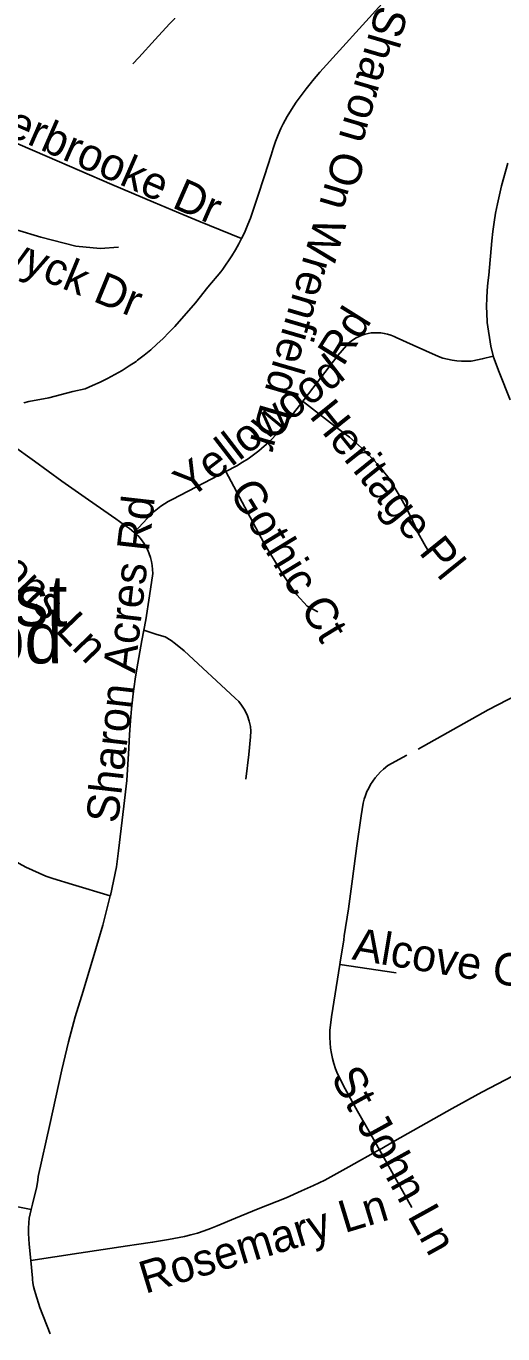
# Model space of a CAD drawing. Extents: x 1383679 to 1536984, y 460658 to 651027.
# Drawn here: x 1448217 to 1449622, y 503905 to 507756 of the extents above; entities that cross this region are included whole.
import ezdxf

# ---------------------------------------------------------------- set-up
doc = ezdxf.new("R2010")
doc.units = 0
for name, color, linetype in [('Exist Cultural Church Label', 7, 'Continuous'), ('Exist Hydrographic Misc Water Feature', 7, 'Continuous'), ('Exist Road Non-System Type 51', 7, 'Continuous'), ('Exist Road Non-System Type 51 Label', 7, 'Continuous')]:
    doc.layers.add(name, color=color, linetype=linetype)

msp = doc.modelspace()

# ---------------------------------------------------------------- linework, layer by layer
at = {"layer": 'Exist Hydrographic Misc Water Feature'}
msp.add_lwpolyline([(1448188.6, 507156.1), (1448260.3, 507134.7), (1448363.9, 507108.5), (1448435.7, 507101), (1448489.9, 507105.8)], dxfattribs=at)
at = {"layer": 'Exist Road Non-System Type 51'}
for p, q in [((1449307.8, 504968.8), (1449141.3, 504992.7)), ((1449353.4, 504277.6), (1449258.2, 504447.5))]:
    msp.add_line(p, q, dxfattribs=at)
for points in [[(1448852.2, 507130.7), (1448853.9, 507134), (1448862.8, 507152.7), (1448871, 507171.7), (1448878.5, 507191), (1448899.3, 507252.3), (1448919.8, 507315.7), (1448938.8, 507376.4), (1448944.9, 507396.3), (1448951.9, 507416.2), (1448959.6, 507435.8), (1448968.1, 507455.1), (1448974.4, 507468.2), (1448986.7, 507490), (1448999.6, 507511.2), (1449013.2, 507531.9), (1449027.4, 507552.2), (1449042.3, 507572), (1449057.7, 507591.3), (1449061.2, 507595.4), (1449082.6, 507620.7), (1449266.8, 507823.3), (1449291.6, 507858.3), (1449382.4, 507959)], [(1448669.2, 507793.1), (1448639.9, 507762.8), (1448597, 507716.5), (1448549.1, 507663.8), (1448531.2, 507644.9)], [(1448852.2, 507130.7), (1448726, 507181.9), (1448667.6, 507206.3), (1448592.4, 507238), (1448469.4, 507290.3), (1448279.6, 507371.9), (1448112.4, 507444.2), (1447916.9, 507529), (1447800.2, 507579), (1447732.6, 507608.8), (1447680.3, 507625.4), (1447637.6, 507635.7)], [(1449636.4, 507352.7), (1449618.3, 507286), (1449611.6, 507259.4), (1449605.7, 507232.6), (1449600.6, 507205.7), (1449596.2, 507178.6), (1449592.7, 507151.5), (1449589.8, 507124.1), (1449581, 507023.3), (1449578.1, 507000.3), (1449576, 506977.5), (1449574.7, 506954.8), (1449574.2, 506932), (1449574.4, 506909.2), (1449575.4, 506886.3), (1449575.6, 506883.4), (1449586.3, 506814.2), (1449594.1, 506781.5), (1449610.9, 506737.7), (1449643.4, 506655.5)], [(1448210.4, 506647.1), (1448225.4, 506650.5), (1448283.7, 506662), (1448355.2, 506680.5), (1448391, 506688.7), (1448413.2, 506697.9), (1448435.4, 506708), (1448457.4, 506718.9), (1448478.9, 506730.4), (1448500.1, 506742.6), (1448520.9, 506755.5), (1448541.2, 506769.1), (1448545.7, 506772.4), (1448565.2, 506787.5), (1448584.3, 506803.2), (1448602.8, 506819.5), (1448620.8, 506836.5), (1448638.2, 506853.9), (1448655.1, 506872), (1448716, 506941.3), (1448752.5, 506987.4), (1448790.6, 507032.3), (1448796.5, 507040.6), (1448823, 507080), (1448834, 507097.6), (1448844.3, 507115.6), (1448852.2, 507130.7)], [(1448805.6, 506445), (1448838.1, 506461.9), (1448854.9, 506471.8), (1448871.4, 506482.3), (1448887.3, 506493.5), (1448902.8, 506505.4), (1448910.9, 506512.2), (1448925.8, 506525.3), (1448940.1, 506539.1), (1448953.9, 506553.4), (1448967.1, 506568.3), (1448979.7, 506583.7), (1448991.4, 506599.3), (1449036.1, 506656.8), (1449136, 506786.3), (1449160.8, 506816.1), (1449167.4, 506822.5), (1449174.5, 506828.4), (1449182.2, 506833.8), (1449190.2, 506838.6), (1449198.5, 506842.7), (1449207.2, 506846.2), (1449216.1, 506849.1), (1449225.2, 506851.2), (1449234.4, 506852.7), (1449243.7, 506853.4), (1449253, 506853.4), (1449262.3, 506852.7), (1449272.4, 506851.2), (1449282.4, 506849), (1449292.2, 506846), (1449301.8, 506842.3), (1449307.5, 506839.8), (1449357.5, 506816.5), (1449431.9, 506783.2), (1449445.4, 506778.8), (1449459, 506775.3), (1449472.7, 506772.6), (1449486.5, 506770.7), (1449500.4, 506769.6), (1449514.4, 506769.4), (1449528.2, 506770), (1449533.1, 506770.4), (1449561.2, 506776.2), (1449593.2, 506784)], [(1449400.8, 506212.8), (1449389.6, 506232.2), (1449371.1, 506265.6), (1449368.1, 506272.7), (1449356.3, 506298.7), (1449343.7, 506324.6), (1449330.5, 506350.1), (1449316.5, 506375.2), (1449301.8, 506399.9), (1449286.3, 506424.5), (1449283.9, 506427.7), (1449269.4, 506446.1), (1449254.2, 506464.1), (1449238.5, 506481.5), (1449222.1, 506498.4), (1449205.2, 506514.7), (1449187.7, 506530.4), (1449169.7, 506545.5), (1449151.2, 506560), (1449131.4, 506574.6), (1449034.3, 506649.9)], [(1448535.7, 506265.4), (1448521.8, 506276.6), (1448507.4, 506287.2), (1448492.8, 506297.6), (1448481.3, 506305), (1448401, 506361.7), (1448322.9, 506416), (1448242, 506475.3), (1448176.2, 506522.1), (1448106.1, 506574), (1448097.4, 506584), (1448092.4, 506595.7), (1448084.1, 506619.3)], [(1448805.6, 506445), (1448741.4, 506411.6), (1448647.3, 506362.3), (1448635.7, 506356.3), (1448624.8, 506350), (1448614.4, 506343), (1448604.4, 506335.3), (1448595, 506327.2), (1448575.3, 506307.3), (1448535.7, 506265.4)], [(1448805.6, 506445), (1448917.5, 506235.1), (1448970.2, 506148.8), (1449001.3, 506100), (1449015.1, 506081.7), (1449045.6, 506048.7), (1449076.4, 506031.2)], [(1448465.2, 505195.4), (1448465.4, 505196.3), (1448483.2, 505280.2), (1448489.5, 505328.1), (1448505.5, 505459), (1448514.2, 505534.6), (1448520.2, 505629.7), (1448522, 505670.5), (1448524.6, 505711), (1448527.4, 505746.2), (1448532.5, 505789.6), (1448538.4, 505832.9), (1448543.1, 505863.5), (1448558.6, 505947.6), (1448569.5, 506008.3), (1448581, 506078.7), (1448590.2, 506144.2), (1448589.9, 506156.3), (1448588.7, 506168.1), (1448586.7, 506179.8), (1448583.9, 506191.2), (1448580.2, 506202.5), (1448575.6, 506213.4), (1448570.3, 506224), (1448564.3, 506234.1), (1448557.5, 506243.8), (1448549.6, 506253.1), (1448535.7, 506265.4), (1448535.7, 506265.4)], [(1448563.9, 505977.1), (1448602.5, 505965.2), (1448627.4, 505957.8), (1448644.9, 505946.9), (1448657.4, 505937.1), (1448682.9, 505916.3), (1448833.6, 505777.8), (1448844.1, 505767.3), (1448851.6, 505756.3), (1448861.6, 505741.8), (1448869.2, 505725.4), (1448874.4, 505710), (1448878, 505693.8), (1448879.6, 505680.6), (1448878.5, 505663.4), (1448873, 505611), (1448864.8, 505538.6)], [(1449372.1, 505627.4), (1449578.4, 505742.7), (1449663.9, 505787.1)], [(1449141.3, 504992.7), (1449142.4, 505000), (1449152.9, 505066), (1449154.6, 505077), (1449167, 505157.1), (1449179.4, 505244.9), (1449192, 505342.4), (1449204.4, 505431.1), (1449210.4, 505468.3), (1449213.4, 505479.6), (1449217.1, 505490.9), (1449221.5, 505502), (1449226.6, 505512.7), (1449232.3, 505523.1), (1449238.7, 505533.2), (1449245.7, 505542.8), (1449253.3, 505552), (1449261.4, 505560.6), (1449270, 505568.7), (1449282.9, 505579.2), (1449338.6, 505609.1)], [(1448083.2, 505372.2), (1448098.3, 505358.9), (1448129.3, 505334.6), (1448142.1, 505325.1), (1448160, 505312.8), (1448178.3, 505301.1), (1448197, 505290.1), (1448216.1, 505279.9), (1448235.6, 505270.4), (1448255.5, 505261.6), (1448275.6, 505253.5), (1448296.1, 505246.2), (1448353.7, 505228.5), (1448465.2, 505195.4)], [(1448232.3, 504271.2), (1448235.8, 504287), (1448249.3, 504339.2), (1448251.4, 504357.5), (1448252.6, 504368.9), (1448287.2, 504522), (1448322.8, 504682.4), (1448342.2, 504765.8), (1448362.1, 504838.5), (1448385.4, 504914.8), (1448422.5, 505039.6), (1448430.4, 505066), (1448443.1, 505108.5), (1448465.2, 505195.4)], [(1449258.2, 504447.5), (1449228.1, 504501.3), (1449193.8, 504561.3), (1449157, 504627.4), (1449134.3, 504671.4), (1449128.6, 504686.3), (1449123.8, 504701.1), (1449119.8, 504716.2), (1449116.6, 504731.4), (1449114.3, 504746.8), (1449112.7, 504762.3), (1449112, 504777.8), (1449112.1, 504793.3), (1449112.3, 504798.6), (1449117.1, 504839), (1449141.3, 504992.7)], [(1446802.9, 504780.5), (1446843.6, 504765.1), (1446964.4, 504719.8), (1447080.8, 504676.6), (1447201.5, 504631.2), (1447316.5, 504587.7), (1447376.7, 504565.5), (1447502.4, 504518.6), (1447604.2, 504480), (1447733.4, 504431.6), (1447840.6, 504390.9), (1447872.9, 504379.7), (1448008, 504329.2), (1448072.4, 504306.4), (1448093.4, 504300.5), (1448114.7, 504295.3), (1448232.3, 504271.2)], [(1449258.2, 504447.5), (1449303.8, 504473.4), (1449473, 504568.8), (1449560, 504616.7), (1449651.9, 504665)], [(1448230.9, 504121.5), (1448372.7, 504142.8), (1448516, 504164.3), (1448542.7, 504168.1), (1448590, 504175.3), (1448637.1, 504183.4), (1448683.8, 504192.2), (1448702.3, 504196.7), (1448722, 504202.3), (1448741.5, 504208.6), (1448760.7, 504215.6), (1448779.9, 504223.4), (1448834.4, 504246.1), (1448901.3, 504273.2), (1448983.2, 504306.4), (1449028.9, 504326.3), (1449063.8, 504342), (1449097.2, 504358.1), (1449168.1, 504397.5), (1449255.5, 504445.9), (1449258.2, 504447.5)], [(1448230.9, 504121.5), (1448226.3, 504169.2), (1448224.9, 504185), (1448224.2, 504200.9), (1448224.3, 504216.7), (1448225.3, 504232.6), (1448226.7, 504245.9), (1448232.3, 504271.2)], [(1448288.5, 503905.4), (1448257.8, 503983.3), (1448244.8, 504024.5), (1448241.5, 504034.5), (1448238.9, 504044.8), (1448237.2, 504055.2), (1448236.2, 504065.8), (1448236, 504069.4), (1448230.9, 504121.5)]]:
    msp.add_lwpolyline(points, dxfattribs=at)

# ---------------------------------------------------------------- texts
at = {"layer": 'Exist Cultural Church Label'}
for s, p in [('Sharon Baptist', (1447023.4, 505989.5)), ('Church Of God', (1446975.2, 505879.8))]:
    msp.add_text(s, height=150, rotation=0, dxfattribs=at).set_placement(p)
at = {"layer": 'Exist Road Non-System Type 51 Label'}
for s, rotation, p in [('Sharon On Wrenfield Dr', 253.6911, (1449252.5, 507821.8)), ('Sherbrooke Dr', 336.3464, (1448009.9, 507501.2)), ('Bramwyck Dr', 337.6693, (1447836.4, 507183.7)), ('Rd', 57.9947, (1449151.4, 506751.5)), ('Sharon Commons Ln', 313.8, (1447567.2, 506739.9)), ('Yellowood', 37.6868, (1448699.4, 506362.3)), ('Heritage Pl', 308.8229, (1449049.1, 506607.7)), ('Gothic Ct', 301.3731, (1448813.5, 506386.1)), ('Sharon Acres Rd', 83.541, (1448488, 505406.9)), ('Alcove Ct', 350.5384, (1449175.1, 505008.5)), ('St John Ln', 298.951, (1449113.6, 504660.7)), ('Rosemary Ln', 16.9196, (1448568.1, 504022.9))]:
    msp.add_text(s, height=95, rotation=rotation, dxfattribs=at).set_placement(p)

doc.saveas('drawing.dxf')
